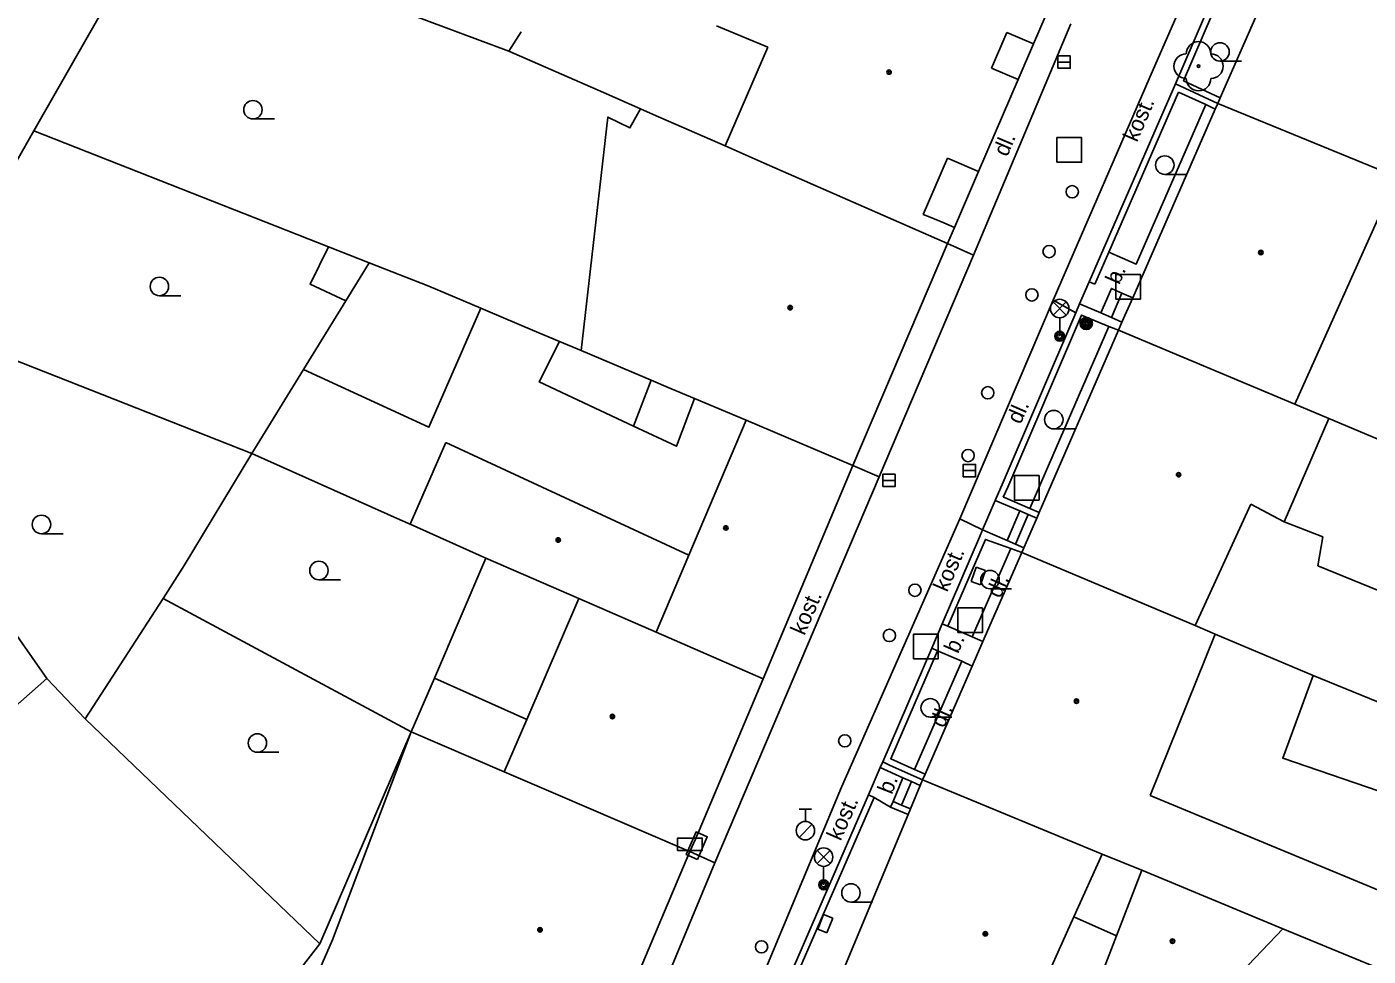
# Model space of a CAD drawing. Extents: x -598233 to -596890, y -1157848 to -1156431.
# Drawn here: x -597403.3 to -597348.8, y -1157343.2 to -1157305.5 of the extents above; entities that cross this region are included whole.
import ezdxf

# ---------------------------------------------------------------- set-up
doc = ezdxf.new("R2010")
doc.units = 0
for name, color, linetype in [('Level 10', 7, 'Continuous'), ('Level 11', 7, 'Continuous'), ('Level 22', 7, 'Continuous'), ('Level 24', 7, 'Continuous'), ('Level 25', 7, 'Continuous'), ('Level 26', 7, 'Continuous'), ('Level 27', 7, 'Continuous'), ('Level 28', 7, 'Continuous'), ('Level 33', 7, 'Continuous'), ('Level 36', 7, 'Continuous'), ('Level 39', 7, 'Continuous'), ('Level 40', 7, 'Continuous'), ('Level 5', 7, 'Continuous'), ('Level 7', 7, 'Continuous'), ('Level 8', 7, 'Continuous')]:
    doc.layers.add(name, color=color, linetype=linetype)

msp = doc.modelspace()

# ---------------------------------------------------------------- linework, layer by layer
at = {"layer": 'Level 10'}
for points in [[(-597361.6, -1157316.58), (-597357.53, -1157307.18), (-597350, -1157289.9699), (-597348.96, -1157289.19), (-597347.39, -1157285.61), (-597347.01, -1157282.72), (-597345.68, -1157279.62), (-597341.69, -1157270.35), (-597338.06, -1157262.13)], [(-597360.89, -1157305.35), (-597364.84, -1157314.75)], [(-597364.84, -1157314.75), (-597368.67, -1157323.75)], [(-597365.39, -1157325.46), (-597361.6, -1157316.58)], [(-597368.67, -1157323.75), (-597375.35, -1157339.44)], [(-597375.37, -1157349.62), (-597375.63, -1157349.38), (-597370.2, -1157336.36), (-597365.39, -1157325.46)], [(-597375.35, -1157339.44), (-597379.06, -1157348.36)]]:
    msp.add_lwpolyline(points, dxfattribs=at)
at = {"layer": 'Level 11'}
for points in [[(-597383.71, -1157306.46), (-597392.15, -1157303.3)], [(-597399.49, -1157303.52), (-597403.01, -1157309.7)], [(-597383.21, -1157305.67), (-597383.71, -1157306.46)], [(-597379.87, -1157308.14), (-597383.71, -1157306.46)], [(-597377.85, -1157309.03), (-597378.37, -1157308.8), (-597379.87, -1157308.14)], [(-597378.37, -1157308.8), (-597378.8, -1157309.58), (-597379.7, -1157309.14), (-597380.78, -1157318.62)], [(-597355.4, -1157308.63), (-597358.23, -1157315.11), (-597359.34, -1157314.62)], [(-597374.93, -1157310.31), (-597377.85, -1157309.03)], [(-597403.01, -1157309.7), (-597406.25, -1157315.39)], [(-597403.01, -1157309.7), (-597391.04, -1157314.4099)], [(-597391.04, -1157314.4099), (-597391.79, -1157315.93), (-597390.34, -1157316.6)], [(-597391.04, -1157314.4099), (-597389.39, -1157315.06)], [(-597365.9, -1157314.28), (-597364.84, -1157314.75)], [(-597389.39, -1157315.06), (-597390.34, -1157316.6)], [(-597384.85, -1157316.9), (-597386.96, -1157316.01), (-597389.39, -1157315.06)], [(-597359.67, -1157317.09), (-597359.24, -1157316.1), (-597358.81, -1157316.29), (-597358.37, -1157316.48)], [(-597358.81, -1157316.29), (-597359.24, -1157317.28)], [(-597390.34, -1157316.6), (-597392.05, -1157319.39)], [(-597392.05, -1157319.39), (-597386.96, -1157321.74), (-597384.85, -1157316.9)], [(-597384.57, -1157317.02), (-597384.85, -1157316.9)], [(-597361.6, -1157316.58), (-597360.69, -1157317.09)], [(-597382.75, -1157317.79), (-597384.57, -1157317.02)], [(-597381.6599, -1157318.25), (-597382.75, -1157317.79)], [(-597362.56, -1157325.04), (-597359.34, -1157317.64)], [(-597381.6599, -1157318.25), (-597382.48, -1157319.9), (-597378.65, -1157321.69)], [(-597377.93, -1157319.83), (-597380.78, -1157318.62), (-597381.6599, -1157318.25)], [(-597394.15, -1157322.81), (-597403.95, -1157318.95)], [(-597392.05, -1157319.39), (-597394.15, -1157322.81)], [(-597378.65, -1157321.69), (-597377.93, -1157319.83)], [(-597377.24, -1157320.12), (-597377.93, -1157319.83)], [(-597376.18, -1157320.57), (-597376.9, -1157322.51), (-597378.65, -1157321.69)], [(-597396.9, -1157327.35), (-597394.15, -1157322.81)], [(-597394.15, -1157322.81), (-597388.13, -1157325.5)], [(-597369.74, -1157323.29), (-597368.67, -1157323.75)], [(-597402.48, -1157331.95), (-597407.48, -1157324.81)], [(-597363.48, -1157326.34), (-597362.96, -1157325.14)], [(-597387.73, -1157325.68), (-597388.13, -1157325.5)], [(-597365.39, -1157325.46), (-597364.4699, -1157325.9099)], [(-597362.62, -1157325.29), (-597363.14, -1157326.49)], [(-597363.32, -1157326.67), (-597364.89, -1157330.26)], [(-597386.74, -1157331.94), (-597384.65, -1157327.06)], [(-597396.9, -1157327.35), (-597397.76, -1157328.7)], [(-597397.76, -1157328.7), (-597400.93, -1157333.59)], [(-597387.68, -1157334.12), (-597397.76, -1157328.7)], [(-597365.88, -1157329.82), (-597364.89, -1157330.26), (-597364.46, -1157330.45)], [(-597351.05, -1157331.83), (-597355.02, -1157330.15)], [(-597366.31, -1157330.82), (-597365.32, -1157331.25), (-597364.89, -1157331.44)], [(-597365.32, -1157331.25), (-597367.24, -1157335.64)], [(-597400.93, -1157333.59), (-597402.48, -1157331.95)], [(-597387.68, -1157334.12), (-597386.74, -1157331.94)], [(-597386.74, -1157331.94), (-597382.99, -1157333.62)], [(-597351.05, -1157331.83), (-597352.28, -1157335.18), (-597344.96, -1157337.69)], [(-597344.78, -1157334.39), (-597351.05, -1157331.83)], [(-597400.93, -1157333.59), (-597391.39, -1157342.73)], [(-597391.39, -1157342.73), (-597387.68, -1157334.12)], [(-597368.53, -1157335.34), (-597368.63, -1157335.57), (-597367.71, -1157335.98)], [(-597367.71, -1157335.98), (-597368.11, -1157336.94)], [(-597367.71, -1157335.98), (-597367.36, -1157336.13), (-597367.01, -1157336.29)], [(-597367.76, -1157337.09), (-597367.36, -1157336.13)], [(-597368.88, -1157336.78), (-597368.21, -1157337.17)], [(-597376.36, -1157338.98), (-597375.35, -1157339.44)], [(-597358.01, -1157339.74), (-597359.03, -1157342.4099)], [(-597392.44, -1157344.07), (-597391.39, -1157342.73)]]:
    msp.add_lwpolyline(points, dxfattribs=at)
at = {"layer": 'Level 22'}
msp.add_circle((-597355.7, -1157307.07), 0.05, dxfattribs=at)
for centre, start, end in [((-597355.7, -1157306.57), 0, 180), ((-597356.2, -1157307.07), 90, 270), ((-597355.2, -1157307.07), 270, 90), ((-597355.7, -1157307.57), 180, 0)]:
    msp.add_arc(centre, 0.5, start, end, dxfattribs=at)
at = {"layer": 'Level 24'}
for points in [[(-597364.94, -1157328), (-597364.73, -1157327.42)], [(-597364.73, -1157327.42), (-597364.35, -1157327.56)], [(-597364.56, -1157328.14), (-597364.35, -1157327.56)], [(-597364.94, -1157328), (-597364.56, -1157328.14)], [(-597371.17, -1157342.13), (-597370.93, -1157341.53)], [(-597370.93, -1157341.53), (-597370.56, -1157341.68)], [(-597370.8, -1157342.28), (-597370.56, -1157341.68)], [(-597371.17, -1157342.13), (-597370.8, -1157342.28)]]:
    msp.add_lwpolyline(points, dxfattribs=at)
for points in [[(-597376.0468, -1157339.298), (-597375.6535, -1157338.3786), (-597376.1132, -1157338.182), (-597376.5065, -1157339.1014)], [(-597376.86, -1157338.93), (-597375.86, -1157338.93), (-597375.86, -1157338.43), (-597376.86, -1157338.43)]]:
    msp.add_lwpolyline(points, close=True, dxfattribs=at)
at = {"layer": 'Level 25'}
for radius in [0.25, 0.2, 0.15, 0.1, 0.05]:
    msp.add_circle((-597360.26, -1157317.52), radius, dxfattribs=at)
at = {"layer": 'Level 26'}
for points in [[(-597361.45, -1157310.97), (-597360.45, -1157310.97), (-597360.45, -1157309.97), (-597361.45, -1157309.97)], [(-597359.06, -1157316.53), (-597358.06, -1157316.53), (-597358.06, -1157315.53), (-597359.06, -1157315.53)], [(-597363.18, -1157324.7), (-597362.18, -1157324.7), (-597362.18, -1157323.7), (-597363.18, -1157323.7)], [(-597365.48, -1157330.08), (-597364.48, -1157330.08), (-597364.48, -1157329.08), (-597365.48, -1157329.08)], [(-597367.28, -1157331.15), (-597366.28, -1157331.15), (-597366.28, -1157330.15), (-597367.28, -1157330.15)]]:
    msp.add_lwpolyline(points, close=True, dxfattribs=at)
at = {"layer": 'Level 27'}
for p, q in [((-597361.4099, -1157306.9), (-597360.9099, -1157306.9)), ((-597365.26, -1157323.5), (-597364.76, -1157323.5)), ((-597368.53, -1157323.9), (-597368.03, -1157323.9))]:
    msp.add_line(p, q, dxfattribs=at)
for points in [[(-597361.4099, -1157307.15), (-597360.9099, -1157307.15), (-597360.9099, -1157306.65), (-597361.4099, -1157306.65)], [(-597365.26, -1157323.75), (-597364.76, -1157323.75), (-597364.76, -1157323.25), (-597365.26, -1157323.25)], [(-597368.53, -1157324.15), (-597368.03, -1157324.15), (-597368.03, -1157323.65), (-597368.53, -1157323.65)]]:
    msp.add_lwpolyline(points, close=True, dxfattribs=at)
at = {"layer": 'Level 28'}
for p, q in [((-597371.92, -1157337.255), (-597371.42, -1157337.255)), ((-597371.67, -1157337.755), (-597371.67, -1157337.255)), ((-597371.928, -1157338.402), (-597371.398, -1157337.872))]:
    msp.add_line(p, q, dxfattribs=at)
for centre, radius in [((-597360.83, -1157312.17), 0.25), ((-597361.77, -1157314.6), 0.25), ((-597362.47, -1157316.36), 0.25), ((-597364.26, -1157320.34), 0.25), ((-597365.06, -1157322.89), 0.25), ((-597367.22, -1157328.36), 0.25), ((-597368.26, -1157330.2), 0.25), ((-597370.07, -1157334.48), 0.25), ((-597371.67, -1157338.13), 0.375), ((-597373.45, -1157342.85), 0.25)]:
    msp.add_circle(centre, radius, dxfattribs=at)
at = {"layer": 'Level 33'}
for p, q in [((-597361.605, -1157317.18), (-597361.075, -1157316.65)), ((-597361.605, -1157316.65), (-597361.075, -1157317.18)), ((-597361.34, -1157317.29), (-597361.34, -1157318.04)), ((-597371.195, -1157339.47), (-597370.665, -1157338.94)), ((-597371.195, -1157338.94), (-597370.665, -1157339.47)), ((-597370.93, -1157339.58), (-597370.93, -1157340.33))]:
    msp.add_line(p, q, dxfattribs=at)
for centre, radius in [((-597361.34, -1157316.915), 0.375), ((-597361.34, -1157318.04), 0.2), ((-597361.34, -1157318.04), 0.1445), ((-597361.34, -1157318.04), 0.0876), ((-597370.93, -1157339.205), 0.375), ((-597370.93, -1157340.33), 0.2), ((-597370.93, -1157340.33), 0.1445), ((-597370.93, -1157340.33), 0.0876)]:
    msp.add_circle(centre, radius, dxfattribs=at)
at = {"layer": 'Level 36'}
for p, q in [((-597354.83, -1157306.865), (-597353.955, -1157306.865)), ((-597394.11, -1157309.215), (-597393.235, -1157309.215)), ((-597357.07, -1157311.465), (-597356.195, -1157311.465)), ((-597397.9099, -1157316.395), (-597397.0349, -1157316.395)), ((-597361.58, -1157321.805), (-597360.705, -1157321.805)), ((-597402.7, -1157326.065), (-597401.825, -1157326.065)), ((-597391.43, -1157327.935), (-597390.555, -1157327.935)), ((-597364.17, -1157328.305), (-597363.295, -1157328.305)), ((-597366.6, -1157333.515), (-597365.725, -1157333.515)), ((-597393.93, -1157334.945), (-597393.055, -1157334.945)), ((-597369.82, -1157341.0349), (-597368.945, -1157341.0349))]:
    msp.add_line(p, q, dxfattribs=at)
for centre in [(-597354.8301, -1157306.4899), (-597394.1101, -1157308.8399), (-597357.0701, -1157311.0899), (-597397.91, -1157316.0199), (-597361.5801, -1157321.4299), (-597402.7001, -1157325.6899), (-597391.4301, -1157327.5599), (-597364.1701, -1157327.9299), (-597366.6001, -1157333.1399), (-597393.9301, -1157334.5699), (-597369.8201, -1157340.6598)]:
    msp.add_circle(centre, 0.375, dxfattribs=at)
at = {"layer": 'Level 39'}
for centre, radius in [((-597368.27, -1157307.31), 0.09), ((-597368.27, -1157307.31), 0.0398), ((-597353.17, -1157314.64), 0.09), ((-597353.17, -1157314.64), 0.0398), ((-597372.29, -1157316.88), 0.09), ((-597372.29, -1157316.88), 0.0398), ((-597356.51, -1157323.67), 0.09), ((-597356.51, -1157323.67), 0.0398), ((-597381.71, -1157326.32), 0.09), ((-597374.9, -1157325.83), 0.09), ((-597374.9, -1157325.83), 0.0398), ((-597381.71, -1157326.32), 0.0398), ((-597360.6599, -1157332.87), 0.09), ((-597360.6599, -1157332.87), 0.0398), ((-597379.51, -1157333.49), 0.09), ((-597379.51, -1157333.49), 0.0398), ((-597382.45, -1157342.1599), 0.09), ((-597382.45, -1157342.1599), 0.0398), ((-597364.36, -1157342.32), 0.09), ((-597364.36, -1157342.32), 0.0398), ((-597356.76, -1157342.62), 0.09), ((-597356.76, -1157342.62), 0.0398)]:
    msp.add_circle(centre, radius, dxfattribs=at)
at = {"layer": 'Level 5'}
for points in [[(-597351.77, -1157301.43), (-597352.37, -1157302.78), (-597354.82, -1157308.35)], [(-597375.28, -1157305.43), (-597373.2, -1157306.29)], [(-597361.93, -1157305.07), (-597362.4, -1157306.16), (-597363.03, -1157307.61), (-597364.64, -1157311.35), (-597365.62, -1157313.63), (-597365.9, -1157314.28)], [(-597363.49, -1157305.7), (-597364.11, -1157307.15)], [(-597362.4, -1157306.16), (-597363.49, -1157305.7)], [(-597373.2, -1157306.29), (-597374.93, -1157310.31)], [(-597363.03, -1157307.61), (-597364.11, -1157307.15)], [(-597354.92, -1157308.58), (-597355.02, -1157308.81)], [(-597354.82, -1157308.35), (-597354.92, -1157308.58)], [(-597354.92, -1157308.58), (-597347.64, -1157311.57)], [(-597355.02, -1157308.81), (-597358.37, -1157316.48)], [(-597374.93, -1157310.31), (-597373.35, -1157311.01)], [(-597365.9, -1157310.81), (-597366.88, -1157313.09)], [(-597364.64, -1157311.35), (-597365.9, -1157310.81)], [(-597373.35, -1157311.01), (-597365.9, -1157314.28)], [(-597347.64, -1157311.57), (-597351.79, -1157320.8)], [(-597365.62, -1157313.63), (-597366.05, -1157313.44), (-597366.6, -1157313.21), (-597366.88, -1157313.09)], [(-597365.9, -1157314.28), (-597369.74, -1157323.29)], [(-597358.37, -1157316.48), (-597358.81, -1157317.4699)], [(-597358.81, -1157317.4699), (-597358.95, -1157317.8)], [(-597358.95, -1157317.8), (-597362.17, -1157325.21)], [(-597358.95, -1157317.8), (-597351.79, -1157320.8)], [(-597377.24, -1157320.12), (-597376.18, -1157320.57)], [(-597376.18, -1157320.57), (-597374.08, -1157321.45)], [(-597351.79, -1157320.8), (-597350.4099, -1157321.38)], [(-597374.08, -1157321.45), (-597376.4, -1157326.94)], [(-597374.08, -1157321.45), (-597369.74, -1157323.29)], [(-597350.4099, -1157321.38), (-597352.2199, -1157325.58)], [(-597350.4099, -1157321.38), (-597343.3, -1157324.38)], [(-597386.28, -1157322.36), (-597387.73, -1157325.68)], [(-597386.28, -1157322.36), (-597376.4, -1157326.94)], [(-597369.74, -1157323.29), (-597373.38, -1157331.96)], [(-597353.57, -1157324.86), (-597355.84, -1157329.8)], [(-597353.57, -1157324.86), (-597352.2199, -1157325.58)], [(-597387.73, -1157325.68), (-597384.65, -1157327.06)], [(-597362.27, -1157325.44), (-597362.8, -1157326.64)], [(-597362.17, -1157325.21), (-597362.27, -1157325.44)], [(-597352.2199, -1157325.58), (-597350.65, -1157326.19)], [(-597350.65, -1157326.19), (-597350.85, -1157327.37)], [(-597362.8, -1157326.64), (-597362.88, -1157326.83)], [(-597384.65, -1157327.06), (-597380.87, -1157328.7)], [(-597376.4, -1157326.94), (-597377.73, -1157330.07)], [(-597362.88, -1157326.83), (-597364.46, -1157330.45)], [(-597362.88, -1157326.83), (-597355.84, -1157329.8)], [(-597350.85, -1157327.37), (-597345.58, -1157329.53)], [(-597380.87, -1157328.7), (-597382.99, -1157333.62)], [(-597380.87, -1157328.7), (-597377.73, -1157330.07)], [(-597355.84, -1157329.8), (-597355.02, -1157330.15)], [(-597377.73, -1157330.07), (-597373.38, -1157331.96)], [(-597364.46, -1157330.45), (-597364.89, -1157331.44)], [(-597355.02, -1157330.15), (-597357.6599, -1157336.7)], [(-597364.89, -1157331.44), (-597366.81, -1157335.83)], [(-597373.38, -1157331.96), (-597376.14, -1157338.47), (-597376.36, -1157338.98)], [(-597382.99, -1157333.62), (-597383.9, -1157335.74)], [(-597387.68, -1157334.12), (-597390.88, -1157342.57)], [(-597387.68, -1157334.12), (-597383.9, -1157335.74)], [(-597383.9, -1157335.74), (-597381.82, -1157336.64)], [(-597366.81, -1157335.83), (-597366.9099, -1157336.06)], [(-597367.01, -1157336.29), (-597367.4, -1157337.24)], [(-597366.9099, -1157336.06), (-597367.01, -1157336.29)], [(-597366.9099, -1157336.06), (-597359.61, -1157339.08)], [(-597381.82, -1157336.64), (-597376.59, -1157338.88), (-597376.36, -1157338.98)], [(-597357.6599, -1157336.7), (-597345.19, -1157341.87)], [(-597367.5, -1157337.4699), (-597370.65, -1157345.04)], [(-597367.4, -1157337.24), (-597367.5, -1157337.4699)], [(-597376.36, -1157338.98), (-597380.59, -1157348.98)], [(-597359.61, -1157339.08), (-597360.76, -1157341.63)], [(-597359.61, -1157339.08), (-597358.01, -1157339.74)], [(-597358.01, -1157339.74), (-597352.27, -1157342.12)], [(-597360.76, -1157341.63), (-597361.96, -1157344.29)], [(-597360.76, -1157341.63), (-597359.03, -1157342.4099)], [(-597390.88, -1157342.57), (-597391.68, -1157344.4)], [(-597359.03, -1157342.4099), (-597359.53, -1157343.71)], [(-597352.27, -1157342.12), (-597353.68, -1157343.6)], [(-597352.27, -1157342.12), (-597345.28, -1157345.01)]]:
    msp.add_lwpolyline(points, dxfattribs=at)
at = {"layer": 'Level 7'}
for points in [[(-597356.64, -1157307.79), (-597353.56, -1157300.64)], [(-597354.82, -1157308.35), (-597356.31, -1157307.6599), (-597353.91, -1157302.08), (-597353.33, -1157300.74)], [(-597360.14, -1157315.83), (-597356.64, -1157307.79)], [(-597359.34, -1157314.62), (-597356.51, -1157308.12)], [(-597354.92, -1157308.58), (-597356.64, -1157307.79)], [(-597355.4, -1157308.63), (-597356.51, -1157308.12)], [(-597355.02, -1157308.81), (-597355.4, -1157308.63)], [(-597359.34, -1157314.62), (-597359.9099, -1157315.93)], [(-597359.9099, -1157315.93), (-597360.14, -1157315.83)], [(-597360.69, -1157317.09), (-597360.53, -1157316.7199)], [(-597360.53, -1157316.7199), (-597359.67, -1157317.09)], [(-597363.96, -1157324.71), (-597363.92, -1157324.62), (-597363.68, -1157324.07), (-597360.69, -1157317.09)], [(-597363.63, -1157324.58), (-597363.45, -1157324.17), (-597360.46, -1157317.18), (-597359.34, -1157317.64), (-597358.95, -1157317.8)], [(-597359.67, -1157317.09), (-597359.24, -1157317.28), (-597358.81, -1157317.4699)], [(-597362.17, -1157325.21), (-597362.56, -1157325.04), (-597363.58, -1157324.6), (-597363.63, -1157324.58)], [(-597363.96, -1157324.71), (-597362.96, -1157325.14)], [(-597362.96, -1157325.14), (-597362.62, -1157325.29), (-597362.27, -1157325.44)], [(-597366.11, -1157329.73), (-597364.6, -1157326.21)], [(-597364.6, -1157326.21), (-597364.4699, -1157325.9099)], [(-597363.48, -1157326.34), (-597364.4699, -1157325.9099)], [(-597365.88, -1157329.82), (-597364.36, -1157326.3), (-597363.32, -1157326.67), (-597362.88, -1157326.83)], [(-597362.8, -1157326.64), (-597363.14, -1157326.49), (-597363.48, -1157326.34)], [(-597365.88, -1157329.82), (-597366.11, -1157329.73)], [(-597368.53, -1157335.34), (-597366.54, -1157330.7199)], [(-597366.81, -1157335.83), (-597367.24, -1157335.64), (-597368.2, -1157335.21), (-597366.31, -1157330.82)], [(-597366.54, -1157330.7199), (-597366.31, -1157330.82)], [(-597416.78, -1157344.58), (-597413.62, -1157341.79), (-597402.48, -1157331.95)], [(-597368.2199, -1157335.48), (-597368.53, -1157335.34)], [(-597366.9099, -1157336.06), (-597368.2199, -1157335.48)], [(-597372.1599, -1157344.34), (-597368.88, -1157336.78)], [(-597372.11, -1157343.59), (-597369.11, -1157336.68)], [(-597369.11, -1157336.68), (-597368.88, -1157336.78)], [(-597368.11, -1157336.94), (-597368.21, -1157337.17)], [(-597368.11, -1157336.94), (-597367.76, -1157337.09), (-597367.4, -1157337.24)], [(-597368.21, -1157337.17), (-597367.5, -1157337.4699)]]:
    msp.add_lwpolyline(points, dxfattribs=at)
at = {"layer": 'Level 8'}
for points in [[(-597360.14, -1157315.83), (-597360.53, -1157316.7199)], [(-597363.96, -1157324.71), (-597364.4699, -1157325.9099)], [(-597366.11, -1157329.73), (-597366.54, -1157330.7199)], [(-597368.63, -1157335.57), (-597369.11, -1157336.68)]]:
    msp.add_lwpolyline(points, dxfattribs=at)

# ---------------------------------------------------------------- texts
at = {"layer": 'Level 40'}
for s, rotation, p in [('kost.', 66.6294, (-597358.2, -1157310.19)), ('dl.', 66.95082, (-597363.47, -1157310.78)), ('b.', 66.34449, (-597358.92, -1157315.98)), ('dl.', 66.28344, (-597362.93, -1157321.65)), ('kost.', 66.76468, (-597365.91, -1157328.47)), ('dl.', 66.37062, (-597363.75, -1157328.72)), ('kost.', 66.47679, (-597371.71, -1157330.23)), ('b.', 66.37062, (-597365.47, -1157330.97)), ('dl.', 66.37062, (-597366.04, -1157333.99)), ('b.', 68.44806, (-597368.16, -1157336.69)), ('kost.', 66.15983, (-597370.24, -1157338.58))]:
    msp.add_text(s, height=0.65, rotation=rotation, dxfattribs=at).set_placement(p)

doc.saveas('drawing.dxf')
